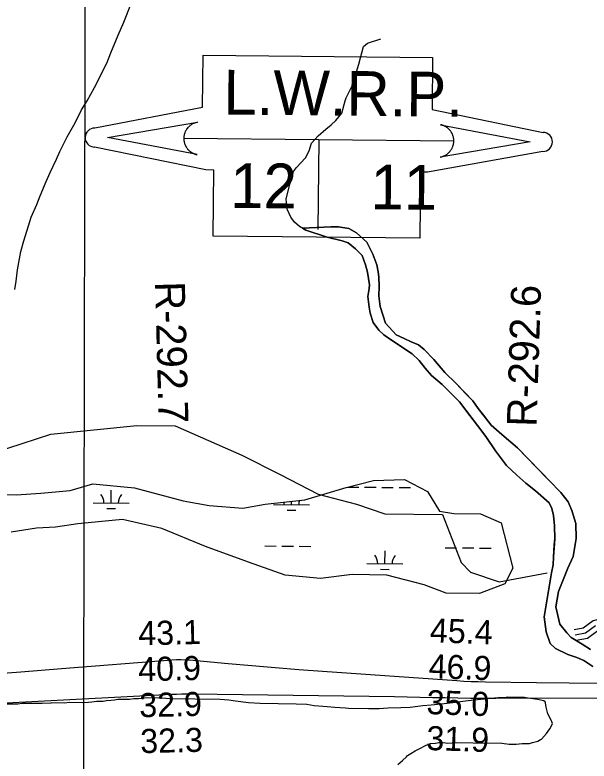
# Model space of a CAD drawing. Extents: x 3192986 to 3230865, y 867483 to 892886.
# Drawn here: x 3207468 to 3209065, y 881355 to 883432 of the extents above; entities that cross this region are included whole.
import ezdxf

# ---------------------------------------------------------------- set-up
doc = ezdxf.new("R2010")
doc.units = 0
for name, color, linetype in [('V-GRID-MAJR', 7, 'Continuous'), ('V-RIVR-RANG', 7, 'Continuous'), ('V-RIVR-RANG-IDEN', 7, 'Continuous'), ('V-ROAD-CNTR', 7, 'Continuous'), ('V-SITE-VEGE', 7, 'Continuous'), ('V-TOPO-MAJR', 7, 'Continuous'), ('V-TOPO-MINR', 7, 'Continuous'), ('V-TOPO-SHOR', 7, 'Continuous'), ('V-TOPO-WATR-IDEN', 7, 'Continuous'), ('V-WETL-SWMP', 7, 'Continuous')]:
    doc.layers.add(name, color=color, linetype=linetype)

msp = doc.modelspace()

# ---------------------------------------------------------------- linework, layer by layer
at = {"layer": 'V-GRID-MAJR'}
msp.add_spline([(3207642.5, 872901.1), (3207654.8, 878960.7), (3207667.2, 885023.3), (3207679.5, 891086), (3207679.5, 891089.1)], degree=3, dxfattribs=at)
at = {"layer": 'V-ROAD-CNTR'}
for points in [[(3210029, 881574), (3210008.9, 881572.9), (3209969.1, 881567.4), (3209906.4, 881573.4), (3209827.7, 881583.2), (3209744.8, 881597.3), (3209660.6, 881602.2), (3209567.7, 881607.9), (3209499.1, 881608.9), (3209447.8, 881615.3), (3209407.1, 881630.3), (3209376.8, 881660), (3209334, 881715), (3209291.8, 881748.7), (3209245.3, 881771.6), (3209198.4, 881775.8), (3209135.8, 881760.5), (3209076.4, 881745.4), (3209048.9, 881724.6), (3209023.9, 881720.1)], [(3209083, 881731.6), (3209055.1, 881710.4), (3209026.6, 881705.3)], [(3210015.3, 881543.2), (3210011.7, 881543), (3209969.8, 881537.2), (3209903.1, 881543.5), (3209823.4, 881553.5), (3209741.4, 881567.4), (3209658.8, 881572.3), (3209566.5, 881577.9), (3209497, 881579), (3209440.6, 881585.9), (3209390.7, 881604.4), (3209354.4, 881640), (3209312.5, 881693.8), (3209275.6, 881723.2), (3209237, 881742.2), (3209200.7, 881745.5), (3209143.1, 881731.3), (3209089.6, 881717.8), (3209061.2, 881696.3), (3209029.2, 881690.6)]]:
    msp.add_lwpolyline(points, dxfattribs=at)
at = {"layer": 'V-SITE-VEGE'}
for p, q in [((3207770.6, 883411.4), (3207790.1, 883460.1)), ((3207755, 883374.9), (3207770.6, 883411.4)), ((3207734.5, 883326.2), (3207755, 883374.9)), ((3207723.7, 883297.1), (3207734.5, 883326.2)), ((3207688.8, 883229.8), (3207723.7, 883297.1)), ((3207668.5, 883192.4), (3207688.8, 883229.8)), ((3207653.1, 883167.2), (3207668.5, 883192.4)), ((3207635.6, 883131.6), (3207653.1, 883167.2)), ((3207613.4, 883092.3), (3207635.6, 883131.6)), ((3207605.6, 883077.4), (3207613.4, 883092.3)), ((3207593, 883051.2), (3207605.6, 883077.4)), ((3207583.2, 883029.7), (3207593, 883051.2)), ((3207565.8, 882993.2), (3207583.2, 883029.7)), ((3207555, 882967.9), (3207565.8, 882993.2)), ((3207538.4, 882927.6), (3207555, 882967.9)), ((3207528.7, 882904.2), (3207538.4, 882927.6)), ((3207513.1, 882868.6), (3207528.7, 882904.2)), ((3207505.2, 882844.2), (3207513.1, 882868.6)), ((3207492.4, 882802.9), (3207505.2, 882844.2)), ((3208346.6, 882841.7), (3208268.1, 882838.2)), ((3208268.1, 882838.2), (3208277.3, 882832.7)), ((3208277.3, 882832.7), (3208336.1, 882813.4)), ((3208367.9, 882841.4), (3208346.6, 882841.7)), ((3208396.4, 882837.3), (3208367.9, 882841.4)), ((3208418.4, 882825), (3208396.4, 882837.3)), ((3208336.1, 882813.4), (3208378.4, 882802.6)), ((3208446.7, 882798.7), (3208418.4, 882825)), ((3207484.4, 882772.9), (3207492.4, 882802.9)), ((3208378.4, 882802.6), (3208395, 882796.8)), ((3208395, 882796.8), (3208415.1, 882780.9)), ((3208463.7, 882765.2), (3208446.7, 882798.7)), ((3207475.2, 882722.1), (3207484.4, 882772.9)), ((3208415.1, 882780.9), (3208434.2, 882762.1)), ((3208434.2, 882762.1), (3208443, 882736.1)), ((3208474.4, 882736.4), (3208463.7, 882765.2)), ((3208443, 882736.1), (3208448.3, 882715.7)), ((3208478.7, 882716.1), (3208474.4, 882736.4)), ((3207471, 882690.2), (3207475.2, 882722.1)), ((3208448.3, 882715.7), (3208454.3, 882680.6)), ((3208480.4, 882702.2), (3208478.7, 882716.1)), ((3207467.8, 882667.6), (3207471, 882690.2)), ((3208480.9, 882675.4), (3208480.4, 882702.2)), ((3208453.2, 882670.4), (3208450.1, 882648.3)), ((3208454.3, 882680.6), (3208453.2, 882670.4)), ((3208480.5, 882649.5), (3208480.9, 882675.4)), ((3208450.1, 882648.3), (3208453.4, 882617.8)), ((3208483.8, 882620), (3208480.5, 882649.5)), ((3208453.4, 882617.8), (3208455.9, 882601.1)), ((3208455.9, 882601.1), (3208464.7, 882575.1)), ((3208498.8, 882573.6), (3208483.8, 882620)), ((3208464.7, 882575.1), (3208480.1, 882554.6)), ((3208528.8, 882540.8), (3208498.8, 882573.6)), ((3208480.1, 882554.6), (3208493.8, 882541.5)), ((3208493.8, 882541.5), (3208515.8, 882526.4)), ((3208550.9, 882531.3), (3208528.8, 882540.8)), ((3208515.8, 882526.4), (3208573.4, 882488.6)), ((3208570.1, 882521.8), (3208550.9, 882531.3)), ((3208590.3, 882513.2), (3208570.1, 882521.8)), ((3208606.7, 882500), (3208590.3, 882513.2)), ((3208633.1, 882472.8), (3208606.7, 882500)), ((3208573.4, 882488.6), (3208592.5, 882469.9)), ((3208592.5, 882469.9), (3208608.8, 882448.4)), ((3208664, 882436.4), (3208633.1, 882472.8)), ((3208608.8, 882448.4), (3208627, 882427.8)), ((3208695, 882405.5), (3208664, 882436.4)), ((3208627, 882427.8), (3208656.2, 882402.5)), ((3208656.2, 882402.5), (3208688.1, 882371.6)), ((3208741.4, 882357.7), (3208695, 882405.5)), ((3208688.1, 882371.6), (3208704.4, 882354.7)), ((3208704.4, 882354.7), (3208755.2, 882288.4)), ((3208756.8, 882336.2), (3208741.4, 882357.7)), ((3208793, 882289.6), (3208756.8, 882336.2)), ((3208822.2, 882264.2), (3208793, 882289.6)), ((3208755.2, 882288.4), (3208777.8, 882258.5)), ((3208777.8, 882258.5), (3208805, 882218.5)), ((3208866, 882226.6), (3208822.2, 882264.2)), ((3208805, 882218.5), (3208835.8, 882177.4)), ((3208960.6, 882129.3), (3208866, 882226.6)), ((3208835.8, 882177.4), (3208864, 882150.2)), ((3208864, 882150.2), (3208889.6, 882128.6)), ((3208889.6, 882128.6), (3208916, 882107)), ((3208979.7, 882108.7), (3208960.6, 882129.3)), ((3208916, 882107), (3208954.3, 882073.2)), ((3208987, 882102.1), (3208979.7, 882108.7)), ((3209006.9, 882076), (3208987, 882102.1)), ((3208954.3, 882073.2), (3208961.5, 882057.4)), ((3209017.7, 882051.8), (3209006.9, 882076)), ((3208961.5, 882057.4), (3208965.8, 882037.9)), ((3209028.3, 882016.5), (3209017.7, 882051.8)), ((3208965.8, 882037.9), (3208969.1, 882009.3)), ((3208969.1, 882009.3), (3208969.5, 881973.2)), ((3209029.5, 881974.1), (3209028.3, 882016.5)), ((3208969.5, 881973.2), (3208966, 881923.4)), ((3209020.5, 881924.3), (3209029.5, 881974.1)), ((3208966, 881923.4), (3208965.7, 881901.3)), ((3209006.2, 881892.2), (3209020.5, 881924.3)), ((3208965.7, 881901.3), (3208960.8, 881879.2)), ((3208960.8, 881879.2), (3208940.5, 881756.7)), ((3208980.3, 881827), (3209006.2, 881892.2)), ((3208972.3, 881783.7), (3208980.3, 881827)), ((3208983.6, 881735.6), (3208972.3, 881783.7)), ((3208940.5, 881756.7), (3208945.5, 881715)), ((3209003.6, 881712.2), (3208983.6, 881735.6)), ((3208945.5, 881715), (3208957, 881682.5)), ((3209015.4, 881699.1), (3209003.6, 881712.2)), ((3209045.6, 881680.2), (3209015.4, 881699.1)), ((3208957, 881682.5), (3208971.6, 881668.5)), ((3208971.6, 881668.5), (3209006.4, 881651.4)), ((3209069.4, 881665.1), (3209045.6, 881680.2)), ((3209006.4, 881651.4), (3209031.3, 881642.7)), ((3209031.3, 881642.7), (3209050.5, 881635)), ((3209050.5, 881635), (3209076.1, 881618)), ((3207712.9, 881521.1), (3207701.6, 881520.3)), ((3207722.3, 881522.8), (3207712.9, 881521.1)), ((3207734.6, 881523.6), (3207722.3, 881522.8)), ((3207745, 881524.4), (3207734.6, 881523.6)), ((3207754.4, 881526.1), (3207745, 881524.4)), ((3207776.1, 881525.8), (3207754.4, 881526.1)), ((3207786.5, 881526.6), (3207776.1, 881525.8)), ((3207798.7, 881528.3), (3207786.5, 881526.6)), ((3207811.9, 881528.1), (3207798.7, 881528.3)), ((3207836.5, 881530.6), (3207811.9, 881528.1)), ((3207877, 881530), (3207836.5, 881530.6)), ((3207897.7, 881527.9), (3207877, 881530)), ((3208039, 881525.8), (3207897.7, 881527.9)), ((3208062.5, 881524.5), (3208039, 881525.8)), ((3208081.3, 881521.5), (3208062.5, 881524.5)), ((3208118, 881517.2), (3208081.3, 881521.5)), ((3208721.1, 881521.7), (3208686.2, 881516.5)), ((3208744.7, 881524.2), (3208721.1, 881521.7)), ((3208774, 881527.5), (3208744.7, 881524.2)), ((3208780.6, 881528.4), (3208774, 881527.5)), ((3208812.6, 881530.7), (3208780.6, 881528.4)), ((3208828.7, 881530.5), (3208812.6, 881530.7)), ((3208839, 881532.3), (3208828.7, 881530.5)), ((3208885.2, 881531.6), (3208839, 881532.3)), ((3208895.5, 881529.6), (3208885.2, 881531.6)), ((3208921.9, 881526.4), (3208895.5, 881529.6)), ((3208939.7, 881522.3), (3208921.9, 881526.4)), ((3208943.5, 881519.4), (3208939.7, 881522.3)), ((3207475.6, 881513.4), (3207427.5, 881513.6)), ((3207487.8, 881515.3), (3207475.6, 881513.4)), ((3207543.4, 881515), (3207487.8, 881515.3)), ((3207567.7, 881515.6), (3207543.4, 881515)), ((3207569.6, 881516.5), (3207567.7, 881515.6)), ((3207605.4, 881516), (3207569.6, 881516.5)), ((3207619.6, 881517.7), (3207605.4, 881516)), ((3207656.3, 881517.2), (3207619.6, 881517.7)), ((3207672.3, 881517.9), (3207656.3, 881517.2)), ((3207681.8, 881518.7), (3207672.3, 881517.9)), ((3207695, 881520.4), (3207681.8, 881518.7)), ((3207701.6, 881520.3), (3207695, 881520.4)), ((3208150, 881514.8), (3208118, 881517.2)), ((3208249.9, 881513.4), (3208150, 881514.8)), ((3208280, 881512), (3208249.9, 881513.4)), ((3208300.7, 881508.9), (3208280, 881512)), ((3208336.4, 881505.5), (3208300.7, 881508.9)), ((3208358.1, 881504.3), (3208336.4, 881505.5)), ((3208387.3, 881502), (3208358.1, 881504.3)), ((3208395.7, 881500.9), (3208387.3, 881502)), ((3208451.3, 881500.1), (3208395.7, 881500.9)), ((3208481.5, 881500.6), (3208451.3, 881500.1)), ((3208505.1, 881502.2), (3208481.5, 881500.6)), ((3208541.8, 881502.6), (3208505.1, 881502.2)), ((3208567.3, 881504.1), (3208541.8, 881502.6)), ((3208603.1, 881508.3), (3208567.3, 881504.1)), ((3208625.8, 881510.8), (3208603.1, 881508.3)), ((3208661.6, 881514.1), (3208625.8, 881510.8)), ((3208686.2, 881516.5), (3208661.6, 881514.1)), ((3208944.4, 881516.6), (3208943.5, 881519.4)), ((3208946.1, 881505.3), (3208944.4, 881516.6)), ((3208950.5, 881486.4), (3208946.1, 881505.3)), ((3208959.7, 881468.3), (3208950.5, 881486.4)), ((3208963.3, 881459.8), (3208959.7, 881468.3)), ((3208962.3, 881457), (3208963.3, 881459.8)), ((3208946.9, 881431.8), (3208956.5, 881444.8)), ((3208956.5, 881444.8), (3208962.3, 881457)), ((3208932.5, 881416), (3208946.9, 881431.8)), ((3208593.9, 881389.7), (3208611.9, 881398.9)), ((3208611.9, 881398.9), (3208624.2, 881403.4)), ((3208624.2, 881403.4), (3208637.5, 881405.1)), ((3208637.5, 881405.1), (3208646.9, 881406.9)), ((3208646.9, 881406.9), (3208659.2, 881406.7)), ((3208659.2, 881406.7), (3208672.3, 881404.6)), ((3208672.3, 881404.6), (3208696.8, 881406.1)), ((3208696.8, 881406.1), (3208743, 881405.5)), ((3208743, 881405.5), (3208822.1, 881404.3)), ((3208822.1, 881404.3), (3208842.8, 881402.2)), ((3208842.8, 881402.2), (3208862.6, 881401.9)), ((3208862.6, 881401.9), (3208878.7, 881403.5)), ((3208878.7, 881403.5), (3208899.4, 881404.2)), ((3208899.4, 881404.2), (3208907.9, 881406.9)), ((3208907.9, 881406.9), (3208923, 881410.4)), ((3208923, 881410.4), (3208929.7, 881415.1)), ((3208929.7, 881415.1), (3208932.5, 881416)), ((3208559.7, 881370.4), (3208569.2, 881375.9)), ((3208569.2, 881375.9), (3208581.6, 881383.3)), ((3208581.6, 881383.3), (3208593.9, 881389.7)), ((3208533, 881345.4), (3208546.3, 881356.5)), ((3208546.3, 881356.5), (3208556.8, 881366.7)), ((3208556.8, 881366.7), (3208559.7, 881370.4))]:
    msp.add_line(p, q, dxfattribs=at)
at = {"layer": 'V-TOPO-MAJR'}
msp.add_lwpolyline([(3209377.2, 881530.9), (3208805.9, 881529), (3208770.6, 881529.1), (3208735.3, 881529.3), (3208700, 881529.8), (3208664.7, 881530.5), (3208629.4, 881531.3), (3208594.1, 881532), (3208558.8, 881532.6), (3208523.5, 881533.2), (3207959.8, 881540.7), (3207945.8, 881540.8), (3207931.8, 881540.7), (3207917.7, 881540.2), (3207903.7, 881539.7), (3207125.4, 881499.4)], dxfattribs=at)
at = {"layer": 'V-TOPO-MINR'}
msp.add_lwpolyline([(3209101, 881570.6), (3209010, 881571.7), (3208918.9, 881572.8), (3208776.7, 881574.6), (3208756.8, 881575), (3208736.8, 881575.7), (3208716.8, 881576.7), (3208696.9, 881577.9), (3208324, 881604.3), (3208258.1, 881609.2), (3208192.3, 881614.3), (3208126.5, 881619.8), (3208060.7, 881625.6), (3207953.7, 881635.3), (3207941.5, 881636.1), (3207929.2, 881636.5), (3207917, 881636.3), (3207904.8, 881635.6), (3207597.1, 881611.4), (3207484.5, 881602.5), (3207371.9, 881593.6)], dxfattribs=at)
at = {"layer": 'V-TOPO-SHOR'}
for points in [[(3208395, 882796.8), (3208378.4, 882802.6), (3208336.1, 882813.4), (3208277.3, 882832.7), (3208259.9, 882843.1), (3208245.3, 882854.4), (3208235.3, 882868.4), (3208225.5, 882890.7), (3208222.2, 882918.4), (3208233, 882960.8), (3208242.7, 882995.7), (3208251.2, 883006.7), (3208276.5, 883034), (3208286.9, 883053.2), (3208292.8, 883074.4), (3208311.5, 883095.4), (3208333, 883113.5), (3208348, 883125.3), (3208361.1, 883138.1), (3208377.1, 883158.1), (3208386.8, 883192.2), (3208389.7, 883200.4), (3208406.8, 883236.2), (3208424.3, 883294.1), (3208437.9, 883343.8), (3208449.1, 883352.9), (3208486.2, 883365.3)], [(3208268.1, 882838.2), (3208346.6, 882841.7), (3208367.9, 882841.4), (3208396.4, 882837.3), (3208418.4, 882825), (3208446.7, 882798.7), (3208463.7, 882765.2), (3208474.4, 882736.4), (3208478.7, 882716.1), (3208480.4, 882702.2), (3208480.9, 882675.4), (3208480.5, 882649.5), (3208483.8, 882620), (3208498.8, 882573.6), (3208528.8, 882540.8), (3208550.9, 882531.3), (3208570.1, 882521.8), (3208590.3, 882513.2), (3208606.7, 882500), (3208633.1, 882472.8), (3208664, 882436.4), (3208695, 882405.5), (3208722.3, 882377.4), (3208741.4, 882357.7), (3208756.8, 882336.2), (3208771.3, 882317.6), (3208793, 882289.6), (3208822.2, 882264.2), (3208866, 882226.6), (3208892.4, 882199.5), (3208919.7, 882171.4), (3208947, 882143.3), (3208960.6, 882129.3), (3208979.7, 882108.7), (3208987, 882102.1), (3209006.9, 882076), (3209017.7, 882051.8), (3209028.3, 882016.5), (3209029.5, 881974.1), (3209020.5, 881924.3), (3209006.2, 881892.2), (3208980.3, 881827), (3208972.3, 881783.7), (3208983.6, 881735.6), (3209003.6, 881712.2), (3209015.4, 881699.1), (3209045.6, 881680.2), (3209069.4, 881665.1)], [(3209076.1, 881618), (3209050.5, 881635), (3209031.3, 881642.7), (3209006.4, 881651.4), (3208971.6, 881668.5), (3208957, 881682.5), (3208945.5, 881715), (3208940.5, 881756.7), (3208960.8, 881879.2), (3208965.7, 881901.3), (3208966, 881923.4), (3208968.4, 881956.6), (3208969.5, 881973.2), (3208969.1, 882009.3), (3208965.8, 882037.9), (3208961.5, 882057.4), (3208954.3, 882073.2), (3208916, 882107), (3208889.6, 882128.6), (3208864, 882150.2), (3208835.8, 882177.4), (3208805, 882218.5), (3208777.8, 882258.5), (3208755.2, 882288.4), (3208721.7, 882332.3), (3208704.4, 882354.7), (3208688.1, 882371.6), (3208656.2, 882402.5), (3208627, 882427.8), (3208608.8, 882448.4), (3208592.5, 882469.9), (3208573.4, 882488.6), (3208515.8, 882526.4), (3208493.8, 882541.5), (3208480.1, 882554.6), (3208464.7, 882575.1), (3208455.9, 882601.1), (3208453.4, 882617.8), (3208450.1, 882648.3), (3208453.2, 882670.4), (3208454.3, 882680.6), (3208448.3, 882715.7), (3208443, 882736.1), (3208434.2, 882762.1), (3208415.1, 882780.9), (3208395, 882796.8)], [(3206681.1, 882150.5), (3206847.4, 882165.5), (3207193.8, 882188.7), (3207407.1, 882213.2), (3207567.4, 882264.9), (3207807.3, 882289.2), (3207913.8, 882288.2), (3208099.5, 882206.5), (3208205.4, 882152.2), (3208311.4, 882097.9), (3208417.7, 882070.2), (3208497.3, 882042.8), (3208657.1, 882041.3), (3208709, 881907.6), (3208735.4, 881880.7), (3208815, 881853.3), (3208948.4, 881878.6)]]:
    msp.add_lwpolyline(points, dxfattribs=at)
at = {"layer": 'V-TOPO-WATR-IDEN'}
for p, q in [((3208688.8, 883080.6), (3207937.7, 883087.9)), ((3208313.3, 883084.3), (3208310.8, 882834.4))]:
    msp.add_line(p, q, dxfattribs=at)
for points in [[(3207690, 883116.9), (3207989.9, 883174.6), (3207991.3, 883319.4), (3208629.8, 883313.1), (3208628.4, 883168.4), (3208937.1, 883104.7)], [(3208936.5, 883051.7), (3208616.1, 882994.1), (3208596.4, 882994.3), (3208594.6, 882810.3), (3208019.1, 882815.9), (3208020.9, 882999.9), (3207998.8, 883000.1), (3207689.5, 883063.8)]]:
    msp.add_lwpolyline(points, dxfattribs=at)
for points in [[(3207974.7, 883042.6), (3207725.3, 883090), (3207975.6, 883132.6), (3207971.2, 883131.6), (3207967, 883130.2), (3207965.3, 883129.5), (3207963.9, 883128.9), (3207962.2, 883128), (3207960.6, 883127.1), (3207959.2, 883126.3), (3207957.4, 883125.1), (3207955.5, 883123.8), (3207954.5, 883123), (3207953.2, 883121.9), (3207951.6, 883120.4), (3207950.4, 883119.2), (3207949.1, 883117.8), (3207948.4, 883116.9), (3207947.5, 883115.8), (3207946.5, 883114.5), (3207945.6, 883113.3), (3207944.8, 883112), (3207944.2, 883111), (3207943.3, 883109.4), (3207942.4, 883107.8), (3207941.8, 883106.6), (3207941.2, 883105.1), (3207940.7, 883103.7), (3207940.2, 883102.5), (3207939.9, 883101.6), (3207939.5, 883100.2), (3207939.1, 883098.7), (3207938.7, 883097.2), (3207938.4, 883095.8), (3207938.2, 883094.4), (3207938, 883092.9), (3207937.9, 883091.7), (3207937.7, 883089.9), (3207937.7, 883087.9), (3207937.7, 883087.3), (3207937.7, 883086.4), (3207937.7, 883085.3), (3207937.8, 883084.2), (3207937.9, 883083.2), (3207938, 883082.2), (3207938.1, 883081), (3207938.3, 883080.2), (3207938.5, 883079), (3207938.7, 883077.9), (3207938.9, 883077.1), (3207939.4, 883075.1), (3207939.7, 883074.1), (3207939.9, 883073.4), (3207940.3, 883072.2), (3207940.7, 883071.2), (3207941.1, 883070.2), (3207941.6, 883068.9), (3207942.1, 883067.8), (3207942.6, 883066.9), (3207943, 883066.1), (3207943.5, 883065.1), (3207944, 883064.2), (3207944.6, 883063.2), (3207945.3, 883062.2), (3207946, 883061.2), (3207946.9, 883059.9), (3207947.6, 883059.1), (3207948.3, 883058.1), (3207949.1, 883057.2), (3207949.8, 883056.5), (3207950.5, 883055.7), (3207951.6, 883054.6), (3207951.7, 883054.6), (3207952.3, 883053.9), (3207952.9, 883053.5), (3207953.6, 883052.8), (3207954.6, 883051.9), (3207955.4, 883051.3), (3207956.2, 883050.8), (3207957.1, 883050.1), (3207958, 883049.4), (3207958.7, 883049), (3207959.6, 883048.4), (3207960.9, 883047.7), (3207961.6, 883047.3), (3207962.2, 883046.9), (3207962.8, 883046.7), (3207963.5, 883046.3), (3207964.4, 883045.9), (3207965.3, 883045.5), (3207966.2, 883045.1), (3207967, 883044.8), (3207968.2, 883044.3), (3207968.9, 883044.1), (3207970.1, 883043.7), (3207971.4, 883043.3), (3207972.4, 883043.1), (3207973.2, 883042.9), (3207973.9, 883042.7), (3207974.4, 883042.6)], [(3208651.8, 883126), (3208901.2, 883078.6), (3208650.9, 883036), (3208655.4, 883037), (3208659.5, 883038.4), (3208661.2, 883039), (3208662.6, 883039.7), (3208664.3, 883040.5), (3208665.9, 883041.4), (3208667.3, 883042.2), (3208669.1, 883043.4), (3208671, 883044.8), (3208672, 883045.6), (3208673.3, 883046.7), (3208674.9, 883048.2), (3208676.1, 883049.4), (3208677.4, 883050.8), (3208678.2, 883051.7), (3208679, 883052.7), (3208680, 883054), (3208680.9, 883055.3), (3208681.7, 883056.5), (3208682.3, 883057.6), (3208683.3, 883059.2), (3208684.1, 883060.7), (3208684.7, 883062), (3208685.3, 883063.5), (3208685.9, 883064.8), (3208686.3, 883066), (3208686.6, 883067), (3208687.1, 883068.4), (3208687.5, 883069.9), (3208687.8, 883071.3), (3208688.1, 883072.8), (3208688.3, 883074.1), (3208688.5, 883075.6), (3208688.6, 883076.9), (3208688.8, 883078.6), (3208688.8, 883080.6), (3208688.8, 883081.3), (3208688.8, 883082.2), (3208688.8, 883083.3), (3208688.7, 883084.3), (3208688.6, 883085.4), (3208688.5, 883086.4), (3208688.4, 883087.6), (3208688.3, 883088.4), (3208688, 883089.6), (3208687.8, 883090.7), (3208687.6, 883091.5), (3208687.1, 883093.4), (3208686.8, 883094.4), (3208686.6, 883095.2), (3208686.2, 883096.3), (3208685.9, 883097.3), (3208685.4, 883098.4), (3208684.9, 883099.6), (3208684.4, 883100.8), (3208683.9, 883101.7), (3208683.6, 883102.4), (3208683, 883103.4), (3208682.5, 883104.3), (3208681.9, 883105.3), (3208681.2, 883106.3), (3208680.5, 883107.4), (3208679.6, 883108.6), (3208678.9, 883109.5), (3208678.2, 883110.4), (3208677.4, 883111.4), (3208676.7, 883112.1), (3208676, 883112.8), (3208674.9, 883114), (3208674.9, 883114), (3208674.2, 883114.6), (3208673.7, 883115.1), (3208672.9, 883115.8), (3208671.9, 883116.6), (3208671.1, 883117.2), (3208670.4, 883117.8), (3208669.4, 883118.5), (3208668.5, 883119.1), (3208667.8, 883119.6), (3208666.9, 883120.1), (3208665.6, 883120.9), (3208664.9, 883121.3), (3208664.3, 883121.6), (3208663.7, 883121.9), (3208663, 883122.2), (3208662.2, 883122.7), (3208661.3, 883123.1), (3208660.4, 883123.4), (3208659.5, 883123.8), (3208658.3, 883124.2), (3208657.6, 883124.5), (3208656.5, 883124.8), (3208655.1, 883125.2), (3208654.1, 883125.5), (3208653.4, 883125.6), (3208652.7, 883125.8), (3208652.1, 883125.9)]]:
    msp.add_lwpolyline(points, close=True, dxfattribs=at)
for centre, start, end in [((3207689.7, 883090.3), 89.4421, 269.4421), ((3208936.8, 883078.2), 269.4421, 89.4421)]:
    msp.add_arc(centre, 26.5, start, end, dxfattribs=at)
at = {"layer": 'V-WETL-SWMP'}
for p, q in [((3207735.4, 882073.2), (3207735.8, 882109.2)), ((3208392.9, 882117.5), (3208424.4, 882117.2)), ((3208440.4, 882117.1), (3208472.4, 882116.8)), ((3208488.4, 882116.6), (3208520.4, 882116.3)), ((3208536.4, 882116.1), (3208568.4, 882115.8)), ((3207685.4, 882073.7), (3207785.4, 882072.7)), ((3208187.3, 882068.8), (3208287.3, 882067.8)), ((3208237.3, 882068.3), (3208237.4, 882078)), ((3207723.3, 882057.9), (3207747.3, 882057.7)), ((3208225.1, 882053), (3208249.1, 882052.8)), ((3208162.8, 881953.6), (3208194.8, 881953.3)), ((3208210.8, 881953.1), (3208242.8, 881952.8)), ((3208258.8, 881952.7), (3208290.8, 881952.3)), ((3208497.1, 881903.9), (3208497.5, 881939.9)), ((3208664.6, 881948.7), (3208696.6, 881948.4)), ((3208712.6, 881948.2), (3208744.6, 881947.9)), ((3208760.6, 881947.8), (3208792.6, 881947.4)), ((3208447.1, 881904.4), (3208547.1, 881903.4)), ((3208485, 881888.6), (3208509, 881888.4))]:
    msp.add_line(p, q, dxfattribs=at)
msp.add_lwpolyline([(3207405.2, 882096.7), (3207471.3, 882095.8), (3207539.6, 882100.8), (3207621.8, 882107.7), (3207684.2, 882126.8), (3207800.3, 882115.1), (3207936, 882079.1), (3208008, 882066), (3208102.1, 882058.7), (3208164.4, 882069.8), (3208274.8, 882082.3), (3208389.5, 882116.7), (3208465.9, 882135.6), (3208552.1, 882138.4), (3208615.8, 882105.4), (3208649.1, 882050.8), (3208689.1, 882044.2), (3208763.2, 882043.2), (3208821, 882018.3), (3208853.2, 881891.6), (3208830.5, 881847.8), (3208760, 881820.8), (3208667.8, 881822.1), (3208606, 881845), (3208502.2, 881872.6), (3208406.1, 881874), (3208317.7, 881863.2), (3208219.7, 881872.6), (3208118, 881908.1), (3207998.3, 881951.9), (3207876.8, 882001.8), (3207767, 882027.4), (3207642.5, 882015.2), (3207580.3, 882006), (3207528.1, 882002.8), (3207457.8, 881991.8)], dxfattribs=at)
for centre, start, end in [((3207680.2, 882074.2), 358.6685, 40.2121), ((3207790.7, 882073.1), 138.6685, 180.2121), ((3208182.1, 882069.3), 358.6685, 10.4416), ((3208292.5, 882068.2), 159.5936, 180.2121), ((3208441.9, 881904.9), 358.6685, 40.2121), ((3208552.4, 881903.8), 138.6685, 180.2121)]:
    msp.add_arc(centre, 35.2, start, end, dxfattribs=at)

# ---------------------------------------------------------------- texts
at = {"layer": 'V-RIVR-RANG'}
for s, rotation, p in [('45.4', 358.0183, (3208621.5, 881685.6)), ('43.1', 1.3583, (3207811.8, 881676.7)), ('40.9', 1.3583, (3207811.7, 881576.7)), ('46.9', 358.0183, (3208618, 881585.7)), ('32.9', 1.3583, (3207814.4, 881476.7)), ('35.0', 358.0183, (3208612.2, 881485.8)), ('32.3', 1.3583, (3207817.2, 881376.8)), ('31.9', 358.0183, (3208611.6, 881385.8))]:
    msp.add_text(s, height=67, rotation=rotation, dxfattribs=at).set_placement(p)
at = {"layer": 'V-RIVR-RANG-IDEN'}
for s, rotation, p in [('R-292.7', 271.497, (3207857.5, 882688.8)), ('R-292.6', 88.1616, (3208919.1, 882284.4))]:
    msp.add_text(s, height=83, rotation=rotation, dxfattribs=at).set_placement(p)
at = {"layer": 'V-TOPO-WATR-IDEN'}
for s, rotation, p in [('L.W.R.P.', 359.442, (3208047.5, 883154.4)), ('12', 359.4421, (3208066.4, 882894.7)), ('11', 359.4424, (3208456.8, 882890.9))]:
    msp.add_text(s, height=124.5, rotation=rotation, dxfattribs=at).set_placement(p)

doc.saveas('drawing.dxf')
